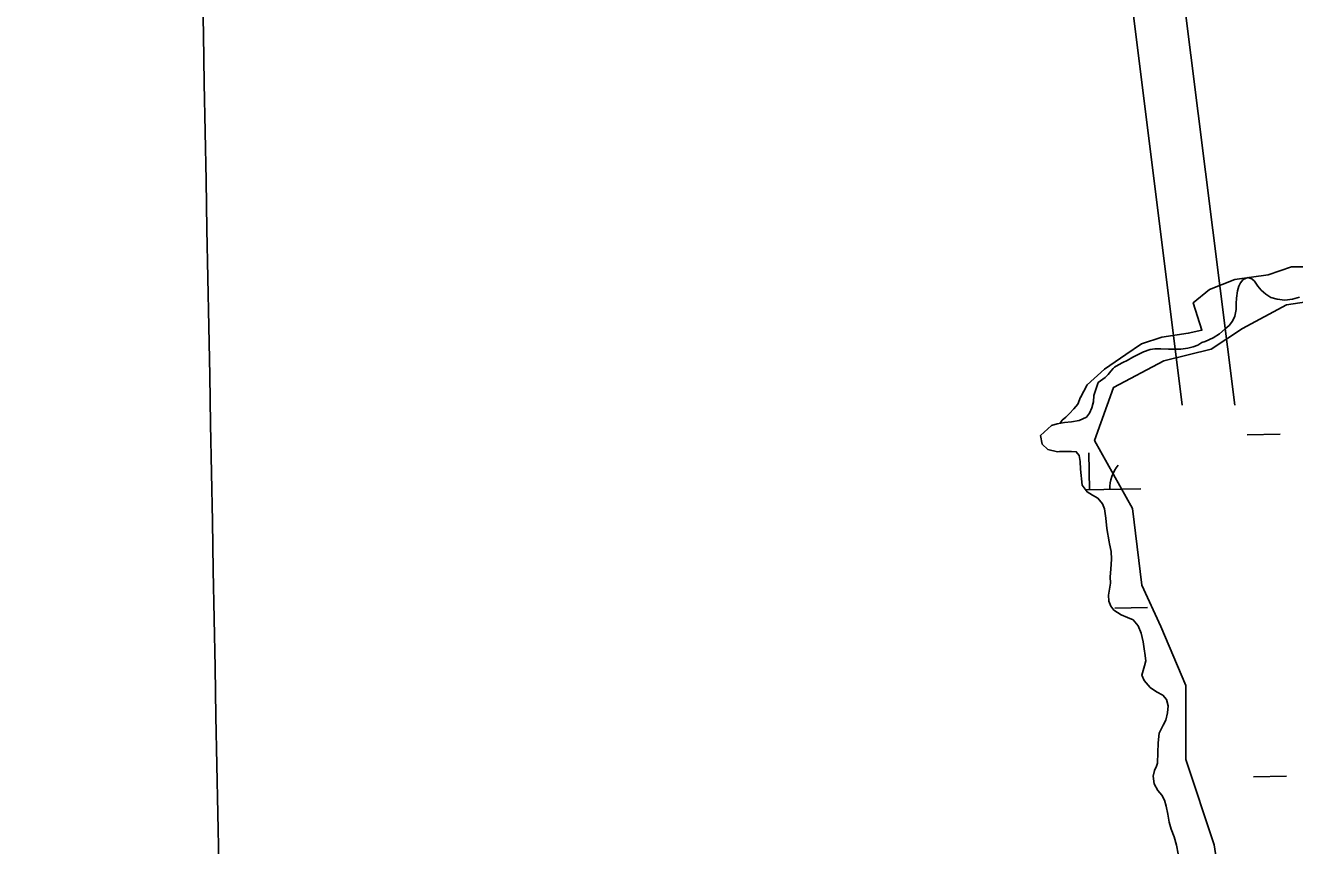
# Model space of a CAD drawing. Extents: x 3925854 to 3964121, y 224593 to 250589.
# Drawn here: x 3956385 to 3957620, y 238527 to 239324 of the extents above; entities that cross this region are included whole.
import ezdxf

# ---------------------------------------------------------------- set-up
doc = ezdxf.new("R2010")
doc.units = 0
for name, color, linetype in [('V-GRID-MAJR', 7, 'Continuous'), ('V-RIVR-EDGE', 7, 'Continuous'), ('V-SITE-VEGE', 7, 'Continuous'), ('V-TOPO-SHOR', 7, 'Continuous'), ('V-UTIL-LINE', 7, 'Continuous'), ('V-WETL-SWMP', 7, 'Continuous')]:
    doc.layers.add(name, color=color, linetype=linetype)

msp = doc.modelspace()

# ---------------------------------------------------------------- linework, layer by layer
at = {"layer": 'V-GRID-MAJR'}
msp.add_spline([(3956721.012, 230511.505), (3956609.098, 236569.464), (3956497.148, 242629.345), (3956385.198, 248689.215), (3956385.162, 248691.149)], degree=3, dxfattribs=at)
at = {"layer": 'V-RIVR-EDGE'}
for points in [[(3957411.541, 238962.552), (3957418.009, 238974.769), (3957435.052, 238989.918), (3957455.883, 239004.121), (3957471.033, 239014.537), (3957490.917, 239021.165), (3957516.483, 239024.952), (3957529.739, 239027.793), (3957521.217, 239054.305), (3957537.314, 239067.561), (3957561.932, 239077.03), (3957594.126, 239081.764), (3957616.85, 239089.339), (3957632, 239089.339)], [(3957411.675, 238962.657), (3957408.948, 238955.899), (3957405.273, 238951.393), (3957400.885, 238947.006), (3957397.328, 238943.33), (3957393.771, 238940.247), (3957391.993, 238937.402)]]:
    msp.add_lwpolyline(points, dxfattribs=at)
at = {"layer": 'V-SITE-VEGE'}
msp.add_lwpolyline([(3957627.472, 238291.862), (3957612.169, 238320.567), (3957578.498, 238357.89), (3957560.131, 238406.692), (3957541.767, 238527.261), (3957514.219, 238610.511), (3957514.219, 238682.279), (3957489.731, 238739.692), (3957471.367, 238779.882), (3957462.179, 238854.522), (3957425.451, 238920.547), (3957443.817, 238972.22), (3957492.793, 238998.058), (3957538.705, 239009.541), (3957569.314, 239029.636), (3957612.169, 239052.6), (3957670.326, 239061.214)], dxfattribs=at)
at = {"layer": 'V-TOPO-SHOR'}
for points in [[(3957485.738, 238676.169), (3957479.438, 238680.44), (3957473.589, 238687.19), (3957471.436, 238692.435), (3957473.96, 238701.581), (3957475.1, 238706.418), (3957474.412, 238713.816), (3957473.884, 238715.606), (3957472.628, 238724.916), (3957470.843, 238733.208), (3957467.877, 238740.282), (3957462.798, 238746.057), (3957457.27, 238748.458), (3957451.296, 238751.184), (3957444.266, 238755.74), (3957441.097, 238759.521), (3957439.309, 238764.319), (3957438.947, 238770.214), (3957440.782, 238781.879), (3957440.702, 238788.06), (3957441.112, 238795.416), (3957441.847, 238805.214), (3957441.403, 238812.529), (3957439.901, 238820.254), (3957439.537, 238822.042), (3957437.307, 238835.133), (3957436.254, 238845.095), (3957435.119, 238854.159), (3957433.129, 238858.917), (3957428.416, 238864.528), (3957423.214, 238867.498), (3957418.133, 238870.508), (3957413.382, 238877.258), (3957411.68, 238892.707), (3957411.317, 238900.186), (3957410.465, 238906.039), (3957407.582, 238909.701), (3957402.865, 238909.985), (3957397.946, 238909.826), (3957391.321, 238909.748), (3957389.207, 238909.625), (3957379.94, 238911.784), (3957374.331, 238917.113), (3957372.87, 238925.446), (3957383.323, 238935.198), (3957388.894, 238936.943), (3957396.088, 238937.957), (3957402.919, 238938.645), (3957410.398, 238939.983), (3957417.474, 238943.315), (3957420.564, 238947.052), (3957422.803, 238952.418), (3957424.349, 238958.351), (3957424.636, 238964.286), (3957428.709, 238977.135)], [(3957506.812, 238518.719), (3957505.19, 238527.093), (3957502.673, 238535.103), (3957499.871, 238542.503), (3957498.044, 238549.415), (3957496.502, 238557.099), (3957494.962, 238564.863), (3957493.541, 238570.839), (3957490.698, 238575.758), (3957486.917, 238580.274), (3957483.344, 238586.617), (3957482.291, 238594.137), (3957483.837, 238599.664), (3957485.709, 238603.932), (3957486.563, 238606.859), (3957486.44, 238607.062), (3957486.934, 238616.736), (3957487.384, 238626.614), (3957488.119, 238635.924), (3957492.066, 238643.768), (3957494.712, 238648.767), (3957496.34, 238655.798), (3957496.912, 238662.423), (3957495.328, 238668.645), (3957491.673, 238673.036), (3957485.738, 238676.169)]]:
    msp.add_lwpolyline(points, dxfattribs=at)
at = {"layer": 'V-UTIL-LINE'}
for p, q in [((3957239.142, 241127.779), (3957510.746, 238954.958)), ((3957290.068, 241127.779), (3957561.671, 238954.958))]:
    msp.add_line(p, q, dxfattribs=at)
at = {"layer": 'V-WETL-SWMP'}
for p, q in [((3957567.342, 239073.999), (3957570.067, 239077.291)), ((3957570.067, 239077.291), (3957574.377, 239079.199)), ((3957574.377, 239079.199), (3957578.441, 239077.897)), ((3957578.441, 239077.897), (3957581.001, 239075.416)), ((3957563.312, 239058.96), (3957564.331, 239066.277)), ((3957564.331, 239066.277), (3957565.837, 239070.545)), ((3957565.837, 239070.545), (3957567.342, 239073.999)), ((3957581.001, 239075.416), (3957584.048, 239070.822)), ((3957584.048, 239070.822), (3957587.38, 239066.755)), ((3957587.38, 239066.755), (3957591.85, 239062.892)), ((3957563.185, 239047.944), (3957563.228, 239053.92)), ((3957563.228, 239053.92), (3957563.312, 239058.96)), ((3957591.85, 239062.892), (3957596.889, 239059.8)), ((3957596.889, 239059.8), (3957602.945, 239057.887)), ((3957602.945, 239057.887), (3957610.587, 239057.152)), ((3957610.587, 239057.152), (3957617.904, 239057.962)), ((3957617.904, 239057.962), (3957624.653, 239060.073)), ((3957559.685, 239036.523), (3957561.719, 239041.359)), ((3957561.719, 239041.359), (3957563.185, 239047.944)), ((3957546.916, 239024.414), (3957552.568, 239029.128)), ((3957552.568, 239029.128), (3957556.472, 239032.5)), ((3957556.472, 239032.5), (3957559.685, 239036.523)), ((3957525.692, 239013.285), (3957529.839, 239015.844)), ((3957529.839, 239015.844), (3957532.929, 239016.819)), ((3957532.929, 239016.819), (3957540.816, 239020.515)), ((3957540.816, 239020.515), (3957546.916, 239024.414)), ((3957462.517, 239001.522), (3957467.802, 239004.244)), ((3957467.802, 239004.244), (3957473.007, 239006.681)), ((3957473.007, 239006.681), (3957479.39, 239008.995)), ((3957479.39, 239008.995), (3957483.943, 239009.766)), ((3957483.943, 239009.766), (3957489.959, 239009.844)), ((3957489.959, 239009.844), (3957497.276, 239009.435)), ((3957497.276, 239009.435), (3957502.682, 239009.311)), ((3957502.682, 239009.311), (3957509.146, 239009.471)), ((3957509.146, 239009.471), (3957516.138, 239010.281)), ((3957516.138, 239010.281), (3957521.179, 239011.742)), ((3957521.179, 239011.742), (3957525.692, 239013.285)), ((3957441.314, 238987.903), (3957443.511, 238990.625)), ((3957443.511, 238990.625), (3957444.708, 238991.855)), ((3957444.708, 238991.855), (3957448.693, 238994.13)), ((3957448.693, 238994.13), (3957452.962, 238996.404)), ((3957452.962, 238996.404), (3957456.987, 238998.517)), ((3957456.987, 238998.517), (3957462.517, 239001.522)), ((3957424.636, 238964.287), (3957428.709, 238977.136)), ((3957428.709, 238977.136), (3957435.824, 238981.97)), ((3957435.824, 238981.97), (3957438.59, 238984.611)), ((3957438.59, 238984.611), (3957441.314, 238987.903)), ((3957420.564, 238947.052), (3957422.802, 238952.417)), ((3957422.802, 238952.417), (3957424.349, 238958.352)), ((3957424.349, 238958.352), (3957424.636, 238964.287)), ((3957402.918, 238938.645), (3957410.398, 238939.983)), ((3957410.398, 238939.983), (3957417.473, 238943.314)), ((3957417.473, 238943.314), (3957420.564, 238947.052)), ((3957372.871, 238925.446), (3957383.323, 238935.198)), ((3957383.323, 238935.198), (3957388.893, 238936.943)), ((3957388.893, 238936.943), (3957396.088, 238937.957)), ((3957396.088, 238937.957), (3957402.918, 238938.645)), ((3957374.331, 238917.112), (3957372.871, 238925.446)), ((3957379.939, 238911.784), (3957374.331, 238917.112)), ((3957573.953, 238926.159), (3957605.947, 238926.741)), ((3957389.207, 238909.626), (3957379.939, 238911.784)), ((3957391.32, 238909.747), (3957389.207, 238909.626)), ((3957397.947, 238909.825), (3957391.32, 238909.747)), ((3957402.865, 238909.986), (3957397.947, 238909.825)), ((3957407.581, 238909.7), (3957402.865, 238909.986)), ((3957410.466, 238906.04), (3957407.581, 238909.7)), ((3957411.317, 238900.186), (3957410.466, 238906.04)), ((3957420.309, 238872.615), (3957419.654, 238908.609)), ((3957411.68, 238892.706), (3957411.317, 238900.186)), ((3957413.381, 238877.258), (3957411.68, 238892.706)), ((3957418.134, 238870.508), (3957413.381, 238877.258)), ((3957416.697, 238872.549), (3957470.3, 238873.524)), ((3957423.214, 238867.498), (3957418.134, 238870.508)), ((3957428.416, 238864.528), (3957423.214, 238867.498)), ((3957433.129, 238858.916), (3957428.416, 238864.528)), ((3957435.119, 238854.159), (3957433.129, 238858.916)), ((3957436.254, 238845.094), (3957435.119, 238854.159)), ((3957437.307, 238835.134), (3957436.254, 238845.094)), ((3957439.537, 238822.043), (3957437.307, 238835.134)), ((3957439.902, 238820.254), (3957439.537, 238822.043)), ((3957441.403, 238812.53), (3957439.902, 238820.254)), ((3957441.112, 238795.416), (3957441.847, 238805.213)), ((3957441.847, 238805.213), (3957441.403, 238812.53)), ((3957440.702, 238788.059), (3957441.112, 238795.416)), ((3957438.947, 238770.214), (3957440.781, 238781.88)), ((3957440.781, 238781.88), (3957440.702, 238788.059)), ((3957439.31, 238764.319), (3957438.947, 238770.214)), ((3957441.097, 238759.522), (3957439.31, 238764.319)), ((3957444.266, 238755.74), (3957441.097, 238759.522)), ((3957451.297, 238751.184), (3957444.266, 238755.74)), ((3957444.995, 238757.613), (3957476.99, 238758.194)), ((3957457.271, 238748.458), (3957451.297, 238751.184)), ((3957462.799, 238746.057), (3957457.271, 238748.458)), ((3957467.878, 238740.283), (3957462.799, 238746.057)), ((3957470.843, 238733.208), (3957467.878, 238740.283)), ((3957472.628, 238724.915), (3957470.843, 238733.208)), ((3957473.884, 238715.605), (3957472.628, 238724.915)), ((3957474.412, 238713.816), (3957473.884, 238715.605)), ((3957473.96, 238701.581), (3957475.1, 238706.418)), ((3957475.1, 238706.418), (3957474.412, 238713.816)), ((3957471.436, 238692.435), (3957473.96, 238701.581)), ((3957473.588, 238687.19), (3957471.436, 238692.435)), ((3957479.439, 238680.44), (3957473.588, 238687.19)), ((3957485.738, 238676.169), (3957479.439, 238680.44)), ((3957491.672, 238673.036), (3957485.738, 238676.169)), ((3957495.329, 238668.645), (3957491.672, 238673.036)), ((3957496.911, 238662.424), (3957495.329, 238668.645)), ((3957496.34, 238655.799), (3957496.911, 238662.424)), ((3957488.12, 238635.924), (3957492.066, 238643.768)), ((3957492.066, 238643.768), (3957494.711, 238648.767)), ((3957494.711, 238648.767), (3957496.34, 238655.799)), ((3957487.384, 238626.615), (3957488.12, 238635.924)), ((3957486.933, 238616.737), (3957487.384, 238626.615)), ((3957485.708, 238603.932), (3957486.563, 238606.859)), ((3957486.441, 238607.062), (3957486.933, 238616.737)), ((3957486.563, 238606.859), (3957486.441, 238607.062)), ((3957482.29, 238594.137), (3957483.837, 238599.665)), ((3957483.837, 238599.665), (3957485.708, 238603.932)), ((3957483.344, 238586.616), (3957482.29, 238594.137)), ((3957486.918, 238580.273), (3957483.344, 238586.616)), ((3957580.001, 238593.539), (3957611.995, 238594.121)), ((3957490.697, 238575.759), (3957486.918, 238580.273)), ((3957493.541, 238570.839), (3957490.697, 238575.759)), ((3957494.961, 238564.863), (3957493.541, 238570.839)), ((3957496.502, 238557.098), (3957494.961, 238564.863)), ((3957498.044, 238549.415), (3957496.502, 238557.098)), ((3957499.87, 238542.503), (3957498.044, 238549.415)), ((3957502.672, 238535.104), (3957499.87, 238542.503)), ((3957505.189, 238527.094), (3957502.672, 238535.104)), ((3957506.812, 238518.72), (3957505.189, 238527.094))]:
    msp.add_line(p, q, dxfattribs=at)
msp.add_arc((3957475.534, 238874.094), 35.246, 140.269876, 181.813534, dxfattribs=at)

doc.saveas('drawing.dxf')
